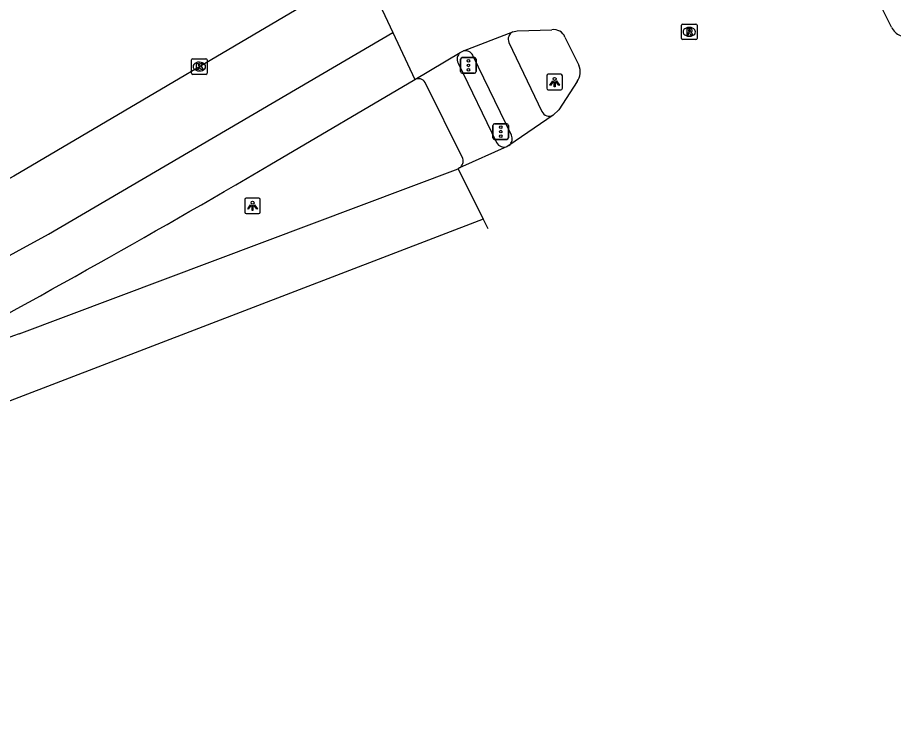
# Model space of a CAD drawing. Extents: x 159280 to 160375, y 384531 to 385872.
# Drawn here: x 159942.5 to 159998.6, y 384534.9 to 384580.5 of the extents above; entities that cross this region are included whole.
import ezdxf

# ---------------------------------------------------------------- set-up
doc = ezdxf.new("R2010")
doc.units = 0
for name, color, linetype in [('IMGEO_Fietspad_open', 7, 'Continuous'), ('IMGEO_Kolk', 7, 'Continuous'), ('IMGEO_Lichtpunt', 7, 'Continuous'), ('IMGEO_Rijbaan_regionaal_gesloten', 7, 'Continuous'), ('IMGEO_Rioolput', 7, 'Continuous'), ('IMGEO_Verkeersregelinstallatiepaal', 7, 'Continuous'), ('IMGEO_Voetpad_open', 7, 'Continuous')]:
    doc.layers.add(name, color=color, linetype=linetype)

msp = doc.modelspace()

# ---------------------------------------------------------------- linework, layer by layer
at = {"layer": 'IMGEO_Fietspad_open'}
for points in [[(159973.961, 384578.94), (159976.076, 384574.51)], [(159974.123, 384573.002), (159971.648, 384578.116)]]:
    msp.add_lwpolyline(points, dxfattribs=at)
for centre, radius, start, end in [((159974.463, 384579.148), 0.544, 117.8964, 202.4587), ((159971.174, 384577.883), 0.529, 26.1853, 102.4123), ((159976.542, 384574.742), 0.521, 206.409, 299.4079), ((159973.642, 384572.765), 0.536, 307.2999, 26.2191)]:
    msp.add_arc(centre, radius, start, end, dxfattribs=at)
at = {"layer": 'IMGEO_Kolk'}
for p, q in [((159953.611, 384576.971), (159953.611, 384577.823)), ((159953.686, 384577.897), (159954.538, 384577.897)), ((159954.099, 384577.677), (159954.124, 384577.677)), ((159954.612, 384577.823), (159954.612, 384576.971)), ((159954.122, 384577.117), (159954.097, 384577.117)), ((159954.538, 384576.897), (159953.686, 384576.897))]:
    msp.add_line(p, q, dxfattribs=at)
for points in [[(159953.611, 384576.971), (159953.611, 384577.823)], [(159953.686, 384577.897), (159954.538, 384577.897)], [(159953.932, 384577.597), (159954.055, 384577.597), (159954.055, 384577.446), (159954.185, 384577.597), (159954.349, 384577.597), (159954.203, 384577.446), (159954.356, 384577.197), (159954.204, 384577.197), (159954.119, 384577.361), (159954.055, 384577.294), (159954.055, 384577.197), (159953.932, 384577.197), (159953.932, 384577.597)], [(159954.612, 384577.823), (159954.612, 384576.971)], [(159954.538, 384576.897), (159953.686, 384576.897)]]:
    msp.add_lwpolyline(points, dxfattribs=at)
for centre, start, end in [((159953.688, 384577.821), 91.552, 178.448), ((159953.688, 384577.821), 91.552, 178.448), ((159954.536, 384577.821), 1.552, 88.448), ((159954.536, 384577.821), 1.552, 88.448), ((159953.688, 384576.973), 181.552, 268.448), ((159953.688, 384576.973), 181.552, 268.448), ((159954.536, 384576.973), 271.552, 358.448), ((159954.536, 384576.973), 271.552, 358.448)]:
    msp.add_arc(centre, 0.0765, start, end, dxfattribs=at)
for centre, major_axis, ratio, start_param, end_param in [((159954.098, 384577.397), (-0.387, 0.002), 0.722429, 4.712389, 7.853982), ((159954.123, 384577.397), (-0.39, 0.002), 0.717154, 1.570796, 4.712389)]:
    msp.add_ellipse(centre, major_axis=major_axis, ratio=ratio, start_param=start_param, end_param=end_param, dxfattribs=at)
at = {"layer": 'IMGEO_Lichtpunt'}
for p, q in [((159976.398, 384576.807), (159976.398, 384576)), ((159976.398, 384576.807), (159976.398, 384576)), ((159977.3, 384576.902), (159976.492, 384576.902)), ((159977.3, 384576.902), (159976.492, 384576.902)), ((159977.394, 384576), (159977.394, 384576.807)), ((159977.394, 384576), (159977.394, 384576.807)), ((159976.492, 384575.906), (159977.3, 384575.906)), ((159976.492, 384575.906), (159977.3, 384575.906)), ((159957.025, 384568.865), (159957.025, 384568.058)), ((159957.025, 384568.865), (159957.025, 384568.058)), ((159957.927, 384568.96), (159957.119, 384568.96)), ((159957.927, 384568.96), (159957.119, 384568.96)), ((159958.021, 384568.058), (159958.021, 384568.865)), ((159958.021, 384568.058), (159958.021, 384568.865)), ((159957.119, 384567.964), (159957.927, 384567.964)), ((159957.119, 384567.964), (159957.927, 384567.964))]:
    msp.add_line(p, q, dxfattribs=at)
for points in [[(159976.772, 384576.471), (159976.811, 384576.443), (159976.623, 384576.181), (159976.585, 384576.208), (159976.772, 384576.471)], [(159976.874, 384576.423), (159976.921, 384576.423), (159976.921, 384576.101), (159976.874, 384576.101), (159976.874, 384576.423)], [(159976.984, 384576.443), (159977.022, 384576.47), (159977.209, 384576.208), (159977.17, 384576.18), (159976.984, 384576.443)], [(159957.399, 384568.529), (159957.438, 384568.501), (159957.25, 384568.239), (159957.212, 384568.266), (159957.399, 384568.529)], [(159957.611, 384568.501), (159957.649, 384568.528), (159957.836, 384568.266), (159957.797, 384568.238), (159957.611, 384568.501)], [(159957.501, 384568.481), (159957.548, 384568.481), (159957.548, 384568.159), (159957.501, 384568.159), (159957.501, 384568.481)]]:
    msp.add_lwpolyline(points, dxfattribs=at)
for centre in [(159976.897, 384576.605), (159957.524, 384568.663)]:
    msp.add_circle(centre, 0.0994, dxfattribs=at)
for centre, start, end in [((159976.492, 384576.807), 90, 180), ((159976.492, 384576.807), 90, 180), ((159977.3, 384576.807), 0, 90), ((159977.3, 384576.807), 0, 90), ((159976.492, 384576), 180, 270), ((159976.492, 384576), 180, 270), ((159977.3, 384576), 270, 0), ((159977.3, 384576), 270, 360), ((159957.119, 384568.865), 90, 180), ((159957.119, 384568.865), 90, 180), ((159957.927, 384568.865), 0, 90), ((159957.927, 384568.865), 0, 90), ((159957.119, 384568.058), 180, 270), ((159957.119, 384568.058), 180, 270), ((159957.927, 384568.058), 270, 0), ((159957.927, 384568.058), 270, 360)]:
    msp.add_arc(centre, 0.0946, start, end, dxfattribs=at)
at = {"layer": 'IMGEO_Rijbaan_regionaal_gesloten'}
for points in [[(159964.646, 384583.597), (159942.218, 384570.37), (159938.998, 384568.626), (159922.03, 384558.889), (159908.493, 384551.548), (159904.825, 384549.559), (159903.621, 384548.915)], [(159964.646, 384583.597), (159966.518, 384579.585)], [(159998.51, 384579.92), (159997.714, 384581.512)], [(159884.337, 384534.871), (159884.337, 384534.871), (159897.767, 384541.889), (159907.664, 384547.081), (159928.053, 384557.713), (159944.427, 384566.65), (159966.518, 384579.585)], [(159966.518, 384579.585), (159967.928, 384576.565)], [(159971.06, 384578.399), (159974.209, 384579.628)], [(159974.209, 384579.628), (159974.487, 384579.692), (159976.723, 384579.752)], [(159977.56, 384579.28), (159978.45, 384577.479)], [(159967.928, 384576.565), (159970.848, 384578.299)], [(159970.848, 384578.299), (159971.06, 384578.399)], [(159958.64, 384571.086), (159967.928, 384576.565)], [(159978.338, 384576.437), (159977.169, 384574.629), (159976.798, 384574.288)], [(159976.798, 384574.288), (159973.967, 384572.339)], [(159973.861, 384572.277), (159970.806, 384570.896)], [(159973.967, 384572.339), (159973.861, 384572.277)], [(159942.546, 384560.256), (159970.701, 384570.839)], [(159970.806, 384570.896), (159970.701, 384570.839)], [(159970.701, 384570.839), (159972.31, 384567.605)], [(159972.31, 384567.605), (159921.039, 384547.918)], [(159972.31, 384567.605), (159972.612, 384566.998)]]:
    msp.add_lwpolyline(points, dxfattribs=at)
for centre, radius, start, end in [((159976.852, 384579.002), 0.761, 21.4401, 99.7209), ((159999.395, 384580.296), 0.962, 202.9949, 296.3531), ((159977.523, 384577.052), 1.021, 322.9747, 24.7554), ((159591.65, 385198.129), 726.543, 298.201109, 300.339176), ((159951.883, 384533.904), 27.957, 109.5109, 121.7642)]:
    msp.add_arc(centre, radius, start, end, dxfattribs=at)
at = {"layer": 'IMGEO_Rioolput'}
for p, q in [((159985.031, 384579.196), (159985.031, 384580.048)), ((159985.106, 384580.122), (159985.958, 384580.122)), ((159985.519, 384579.902), (159985.544, 384579.902)), ((159986.032, 384580.048), (159986.032, 384579.196)), ((159985.542, 384579.342), (159985.517, 384579.342)), ((159985.958, 384579.122), (159985.106, 384579.122))]:
    msp.add_line(p, q, dxfattribs=at)
for points in [[(159985.031, 384579.196), (159985.031, 384580.048)], [(159985.106, 384580.122), (159985.958, 384580.122)], [(159985.62, 384579.82), (159985.368, 384579.822), (159985.368, 384579.422)], [(159986.032, 384580.048), (159986.032, 384579.196)], [(159985.368, 384579.422), (159985.492, 384579.422), (159985.492, 384579.584), (159985.503, 384579.584)], [(159985.546, 384579.741), (159985.492, 384579.741), (159985.492, 384579.66)], [(159985.492, 384579.66), (159985.544, 384579.66)], [(159985.55, 384579.555), (159985.621, 384579.422), (159985.761, 384579.422), (159985.696, 384579.548)], [(159985.958, 384579.122), (159985.106, 384579.122)]]:
    msp.add_lwpolyline(points, dxfattribs=at)
for centre, radius, start, end in [((159985.108, 384580.046), 0.0765, 91.552, 178.448), ((159985.108, 384580.046), 0.0765, 91.552, 178.448), ((159985.619, 384579.71), 0.109, 350.3612, 89.416), ((159985.956, 384580.046), 0.0765, 1.552, 88.448), ((159985.956, 384580.046), 0.0765, 1.552, 88.448), ((159985.502, 384579.531), 0.0533, 26.0293, 88.6989), ((159985.528, 384579.849), 0.19, 274.7715, 282.9687), ((159985.552, 384579.645), 0.0964, 77.0061, 93.1865), ((159985.566, 384579.702), 0.0378, 276.6634, 79.6772), ((159985.617, 384579.71), 0.112, 277.5842, 350.9817), ((159985.601, 384579.495), 0.108, 29.5134, 73.7905), ((159985.108, 384579.198), 0.0765, 181.552, 268.448), ((159985.108, 384579.198), 0.0765, 181.552, 268.448), ((159985.956, 384579.198), 0.0765, 271.552, 358.448), ((159985.956, 384579.198), 0.0765, 271.552, 358.448)]:
    msp.add_arc(centre, radius, start, end, dxfattribs=at)
for centre, major_axis, ratio, start_param, end_param in [((159985.518, 384579.622), (-0.387, 0.002), 0.722429, 4.712389, 7.853982), ((159985.543, 384579.622), (-0.39, 0.002), 0.717154, 1.570796, 4.712389)]:
    msp.add_ellipse(centre, major_axis=major_axis, ratio=ratio, start_param=start_param, end_param=end_param, dxfattribs=at)
at = {"layer": 'IMGEO_Verkeersregelinstallatiepaal'}
for p, q in [((159970.869, 384577.071), (159970.869, 384577.871)), ((159970.869, 384577.871), (159970.869, 384577.071)), ((159970.969, 384577.971), (159971.759, 384577.971)), ((159971.759, 384577.971), (159970.969, 384577.971)), ((159971.859, 384577.871), (159971.859, 384577.071)), ((159971.859, 384577.071), (159971.859, 384577.871)), ((159971.759, 384576.971), (159970.969, 384576.971)), ((159970.969, 384576.971), (159971.759, 384576.971)), ((159972.944, 384572.821), (159972.944, 384573.621)), ((159972.944, 384573.621), (159972.944, 384572.821)), ((159973.044, 384573.721), (159973.834, 384573.721)), ((159973.834, 384573.721), (159973.044, 384573.721)), ((159973.934, 384573.621), (159973.934, 384572.821)), ((159973.934, 384572.821), (159973.934, 384573.621)), ((159973.834, 384572.721), (159973.044, 384572.721)), ((159973.044, 384572.721), (159973.834, 384572.721))]:
    msp.add_line(p, q, dxfattribs=at)
for centre in [(159971.364, 384577.761), (159971.364, 384577.471), (159971.364, 384577.181), (159973.439, 384573.511), (159973.439, 384573.221), (159973.439, 384572.931)]:
    msp.add_circle(centre, 0.085, dxfattribs=at)
for centre, start, end in [((159970.969, 384577.871), 90, 180), ((159970.969, 384577.871), 90, 180), ((159971.759, 384577.871), 0, 90), ((159971.759, 384577.871), 360, 90), ((159970.969, 384577.071), 180, 270), ((159970.969, 384577.071), 180, 270), ((159971.759, 384577.071), 270, 0), ((159971.759, 384577.071), 270, 0), ((159973.044, 384573.621), 90, 180), ((159973.044, 384573.621), 90, 180), ((159973.834, 384573.621), 0, 90), ((159973.834, 384573.621), 360, 90), ((159973.044, 384572.821), 180, 270), ((159973.044, 384572.821), 180, 270), ((159973.834, 384572.821), 270, 0), ((159973.834, 384572.821), 270, 0)]:
    msp.add_arc(centre, 0.1, start, end, dxfattribs=at)
at = {"layer": 'IMGEO_Voetpad_open'}
for points in [[(159970.714, 384577.622), (159973.169, 384572.522)], [(159971.005, 384571.508), (159968.596, 384576.381)]]:
    msp.add_lwpolyline(points, dxfattribs=at)
for centre, radius, start, end in [((159971.177, 384577.882), 0.531, 128.2818, 209.3263), ((159968.161, 384576.105), 0.516, 32.4046, 116.795), ((159973.645, 384572.766), 0.534, 207.1294, 293.878), ((159970.5, 384571.334), 0.535, 304.9816, 18.9931)]:
    msp.add_arc(centre, radius, start, end, dxfattribs=at)

doc.saveas('drawing.dxf')
